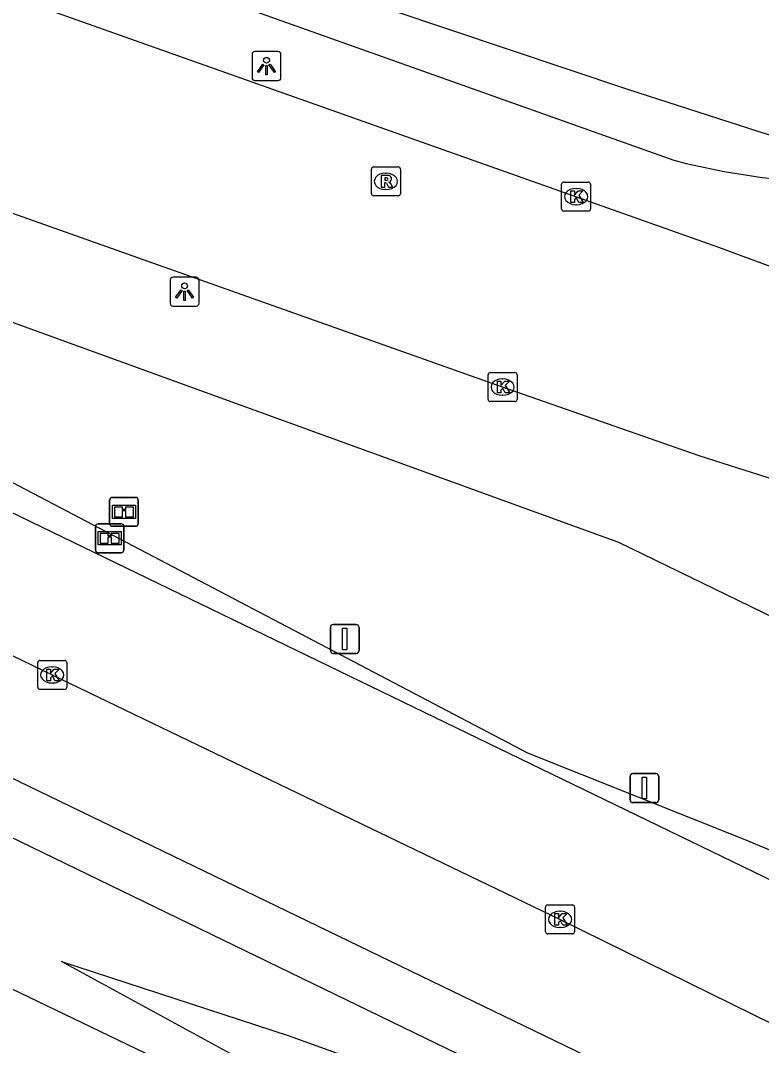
# Model space of a CAD drawing. Extents: x 155018 to 156648, y 383980 to 385733.
# Drawn here: x 155826.05 to 155851.64, y 385081.93 to 385117.34 of the extents above; entities that cross this region are included whole.
import ezdxf

# ---------------------------------------------------------------- set-up
doc = ezdxf.new("R2010")
doc.units = 0
for name, color, linetype in [('IMGEO_Berm_groen', 7, 'Continuous'), ('IMGEO_Fietspad_gesloten', 7, 'Continuous'), ('IMGEO_Groenvoorziening', 7, 'Continuous'), ('IMGEO_Hek', 7, 'Continuous'), ('IMGEO_Informatiebord', 7, 'Continuous'), ('IMGEO_Kolk', 7, 'Continuous'), ('IMGEO_Lichtpunt', 7, 'Continuous'), ('IMGEO_OVBaan_gesloten', 7, 'Continuous'), ('IMGEO_Rijbaan_lokaal_gesloten', 7, 'Continuous'), ('IMGEO_Rioolput', 7, 'Continuous'), ('IMGEO_Verkeersbordpaal', 7, 'Continuous'), ('IMGEO_Voetpad_gesloten', 7, 'Continuous')]:
    doc.layers.add(name, color=color, linetype=linetype)

msp = doc.modelspace()

# ---------------------------------------------------------------- linework, layer by layer
at = {"layer": 'IMGEO_Berm_groen'}
for points in [[(155855.706, 385112.163), (155847.019, 385114.952), (155795.804, 385132.138), (155792.593, 385133.129), (155793.713, 385133.374), (155820.471, 385126.841)], [(155857.414, 385086.366), (155851.13, 385089.012), (155843.569, 385092.029), (155824.383, 385102.093), (155787.919, 385119.623), (155789.086, 385120.396), (155815.152, 385110.769), (155846.703, 385099.318), (155852.071, 385096.699)]]:
    msp.add_lwpolyline(points, dxfattribs=at)
at = {"layer": 'IMGEO_Fietspad_gesloten'}
msp.add_lwpolyline([(155851.558, 385078.412), (155849.502, 385079.665), (155796.046, 385105.535), (155780.306, 385113.18)], dxfattribs=at)
at = {"layer": 'IMGEO_Groenvoorziening'}
for points in [[(155811.925, 385090.532), (155812.458, 385090.276), (155841.725, 385076.189), (155836.07, 385057.704)], [(155845.198, 385074.991), (155842.784, 385076.467), (155827.458, 385084.826), (155835.288, 385082.275), (155838.896, 385080.967), (155852.612, 385073.256)]]:
    msp.add_lwpolyline(points, dxfattribs=at)
at = {"layer": 'IMGEO_Hek'}
msp.add_lwpolyline([(155764.56, 385113.261), (155764.678, 385113.204), (155810.841, 385091.052), (155811.925, 385090.532), (155812.458, 385090.276), (155841.725, 385076.189), (155836.07, 385057.704)], dxfattribs=at)
at = {"layer": 'IMGEO_Informatiebord'}
for p, q in [((155829.123, 385099.964), (155829.123, 385100.764)), ((155829.123, 385100.764), (155829.123, 385099.964)), ((155829.223, 385100.864), (155830.013, 385100.864)), ((155830.013, 385100.864), (155829.223, 385100.864)), ((155830.113, 385100.764), (155830.113, 385099.964)), ((155830.113, 385099.964), (155830.113, 385100.764)), ((155828.73, 385099.952), (155829.52, 385099.952)), ((155829.52, 385099.952), (155828.73, 385099.952)), ((155828.63, 385099.052), (155828.63, 385099.852)), ((155828.63, 385099.852), (155828.63, 385099.052)), ((155830.013, 385099.864), (155829.223, 385099.864)), ((155829.223, 385099.864), (155830.013, 385099.864)), ((155829.62, 385099.852), (155829.62, 385099.052)), ((155829.62, 385099.052), (155829.62, 385099.852)), ((155829.52, 385098.952), (155828.73, 385098.952)), ((155828.73, 385098.952), (155829.52, 385098.952))]:
    msp.add_line(p, q, dxfattribs=at)
for points in [[(155829.224, 385100.596), (155830.012, 385100.596), (155830.012, 385100.132), (155829.224, 385100.132), (155829.224, 385100.596)], [(155829.289, 385100.531), (155829.289, 385100.197), (155829.564, 385100.197), (155829.565, 385100.41), (155829.669, 385100.411), (155829.67, 385100.197), (155829.947, 385100.197), (155829.947, 385100.531), (155829.671, 385100.531), (155829.671, 385100.451), (155829.565, 385100.451), (155829.565, 385100.531), (155829.289, 385100.531)], [(155828.731, 385099.684), (155829.519, 385099.684), (155829.519, 385099.22), (155828.731, 385099.22), (155828.731, 385099.684)], [(155828.796, 385099.619), (155828.796, 385099.285), (155829.071, 385099.285), (155829.072, 385099.498), (155829.176, 385099.499), (155829.177, 385099.285), (155829.454, 385099.285), (155829.454, 385099.619), (155829.178, 385099.619), (155829.178, 385099.539), (155829.072, 385099.539), (155829.072, 385099.619), (155828.796, 385099.619)]]:
    msp.add_lwpolyline(points, dxfattribs=at)
for centre, start, end in [((155829.223, 385100.764), 90, 180), ((155829.223, 385100.764), 90, 180), ((155830.013, 385100.764), 0, 90), ((155830.013, 385100.764), 360, 90), ((155828.73, 385099.852), 90, 180), ((155828.73, 385099.852), 90, 180), ((155829.223, 385099.964), 180, 270), ((155829.223, 385099.964), 180, 270), ((155829.52, 385099.852), 0, 90), ((155829.52, 385099.852), 360, 90), ((155830.013, 385099.964), 270, 0), ((155830.013, 385099.964), 270, 0), ((155828.73, 385099.052), 180, 270), ((155828.73, 385099.052), 180, 270), ((155829.52, 385099.052), 270, 0), ((155829.52, 385099.052), 270, 0)]:
    msp.add_arc(centre, 0.1, start, end, dxfattribs=at)
at = {"layer": 'IMGEO_Kolk'}
for p, q in [((155844.735, 385110.829), (155844.735, 385111.681)), ((155844.81, 385111.755), (155845.662, 385111.755)), ((155845.736, 385111.681), (155845.736, 385110.829)), ((155845.223, 385111.535), (155845.248, 385111.535)), ((155845.246, 385110.975), (155845.221, 385110.975)), ((155845.662, 385110.755), (155844.81, 385110.755)), ((155842.196, 385104.25), (155842.196, 385105.102)), ((155842.271, 385105.176), (155843.123, 385105.176)), ((155842.684, 385104.956), (155842.709, 385104.956)), ((155843.197, 385105.102), (155843.197, 385104.25)), ((155842.707, 385104.396), (155842.682, 385104.396)), ((155843.123, 385104.176), (155842.271, 385104.176)), ((155826.639, 385094.305), (155826.639, 385095.157)), ((155826.714, 385095.231), (155827.566, 385095.231)), ((155827.127, 385095.011), (155827.152, 385095.011)), ((155827.64, 385095.157), (155827.64, 385094.305)), ((155827.15, 385094.451), (155827.125, 385094.451)), ((155827.566, 385094.231), (155826.714, 385094.231)), ((155844.183, 385085.858), (155844.183, 385086.71)), ((155844.258, 385086.784), (155845.11, 385086.784)), ((155844.671, 385086.564), (155844.696, 385086.564)), ((155845.184, 385086.71), (155845.184, 385085.858)), ((155845.11, 385085.784), (155844.258, 385085.784)), ((155844.694, 385086.004), (155844.669, 385086.004))]:
    msp.add_line(p, q, dxfattribs=at)
for points in [[(155844.735, 385110.829), (155844.735, 385111.681)], [(155844.81, 385111.755), (155845.662, 385111.755)], [(155845.736, 385111.681), (155845.736, 385110.829)], [(155845.056, 385111.455), (155845.179, 385111.455), (155845.179, 385111.304), (155845.309, 385111.455), (155845.473, 385111.455), (155845.327, 385111.304), (155845.48, 385111.055), (155845.328, 385111.055), (155845.243, 385111.219), (155845.179, 385111.152), (155845.179, 385111.055), (155845.056, 385111.055), (155845.056, 385111.455)], [(155845.662, 385110.755), (155844.81, 385110.755)], [(155842.196, 385104.25), (155842.196, 385105.102)], [(155842.271, 385105.176), (155843.123, 385105.176)], [(155843.197, 385105.102), (155843.197, 385104.25)], [(155842.517, 385104.876), (155842.64, 385104.876), (155842.64, 385104.725), (155842.77, 385104.876), (155842.934, 385104.876), (155842.788, 385104.725), (155842.941, 385104.476), (155842.789, 385104.476), (155842.704, 385104.64), (155842.64, 385104.573), (155842.64, 385104.476), (155842.517, 385104.476), (155842.517, 385104.876)], [(155843.123, 385104.176), (155842.271, 385104.176)], [(155826.639, 385094.305), (155826.639, 385095.157)], [(155826.714, 385095.231), (155827.566, 385095.231)], [(155827.64, 385095.157), (155827.64, 385094.305)], [(155826.96, 385094.931), (155827.083, 385094.931), (155827.083, 385094.78), (155827.213, 385094.931), (155827.377, 385094.931), (155827.231, 385094.78), (155827.384, 385094.531), (155827.232, 385094.531), (155827.147, 385094.695), (155827.083, 385094.628), (155827.083, 385094.531), (155826.96, 385094.531), (155826.96, 385094.931)], [(155827.566, 385094.231), (155826.714, 385094.231)], [(155844.183, 385085.858), (155844.183, 385086.71)], [(155844.258, 385086.784), (155845.11, 385086.784)], [(155844.504, 385086.484), (155844.627, 385086.484), (155844.627, 385086.333), (155844.757, 385086.484), (155844.921, 385086.484), (155844.775, 385086.333), (155844.928, 385086.084), (155844.776, 385086.084), (155844.691, 385086.248), (155844.627, 385086.181), (155844.627, 385086.084), (155844.504, 385086.084), (155844.504, 385086.484)], [(155845.184, 385086.71), (155845.184, 385085.858)], [(155845.11, 385085.784), (155844.258, 385085.784)]]:
    msp.add_lwpolyline(points, dxfattribs=at)
for centre, start, end in [((155844.812, 385111.679), 91.552, 178.448), ((155844.812, 385111.679), 91.552, 178.448), ((155845.66, 385111.679), 1.552, 88.448), ((155845.66, 385111.679), 1.552, 88.448), ((155844.812, 385110.831), 181.552, 268.448), ((155844.812, 385110.831), 181.552, 268.448), ((155845.66, 385110.831), 271.552, 358.448), ((155845.66, 385110.831), 271.552, 358.448), ((155842.273, 385105.1), 91.552, 178.448), ((155842.273, 385105.1), 91.552, 178.448), ((155843.121, 385105.1), 1.552, 88.448), ((155843.121, 385105.1), 1.552, 88.448), ((155842.273, 385104.252), 181.552, 268.448), ((155842.273, 385104.252), 181.552, 268.448), ((155843.121, 385104.252), 271.552, 358.448), ((155843.121, 385104.252), 271.552, 358.448), ((155826.716, 385095.155), 91.552, 178.448), ((155826.716, 385095.155), 91.552, 178.448), ((155827.564, 385095.155), 1.552, 88.448), ((155827.564, 385095.155), 1.552, 88.448), ((155826.716, 385094.307), 181.552, 268.448), ((155826.716, 385094.307), 181.552, 268.448), ((155827.564, 385094.307), 271.552, 358.448), ((155827.564, 385094.307), 271.552, 358.448), ((155844.26, 385086.708), 91.552, 178.448), ((155844.26, 385086.708), 91.552, 178.448), ((155845.108, 385086.708), 1.552, 88.448), ((155845.108, 385086.708), 1.552, 88.448), ((155844.26, 385085.86), 181.552, 268.448), ((155844.26, 385085.86), 181.552, 268.448), ((155845.108, 385085.86), 271.552, 358.448), ((155845.108, 385085.86), 271.552, 358.448)]:
    msp.add_arc(centre, 0.0765, start, end, dxfattribs=at)
for centre, major_axis, ratio, start_param, end_param in [((155845.222, 385111.255), (-0.387, 0.002), 0.722429, 4.712389, 7.853982), ((155845.247, 385111.255), (-0.39, 0.002), 0.717154, 1.570796, 4.712389), ((155842.683, 385104.676), (-0.387, 0.002), 0.722429, 4.712389, 7.853982), ((155842.708, 385104.676), (-0.39, 0.002), 0.717154, 1.570796, 4.712389), ((155827.126, 385094.731), (-0.387, 0.002), 0.722429, 4.712389, 7.853982), ((155827.151, 385094.731), (-0.39, 0.002), 0.717154, 1.570796, 4.712389), ((155844.67, 385086.284), (-0.387, 0.002), 0.722429, 4.712389, 7.853982), ((155844.695, 385086.284), (-0.39, 0.002), 0.717154, 1.570796, 4.712389)]:
    msp.add_ellipse(centre, major_axis=major_axis, ratio=ratio, start_param=start_param, end_param=end_param, dxfattribs=at)
at = {"layer": 'IMGEO_Lichtpunt'}
for p, q in [((155834.944, 385116.264), (155834.136, 385116.264)), ((155834.944, 385116.264), (155834.136, 385116.264)), ((155834.042, 385116.169), (155834.042, 385115.362)), ((155834.042, 385116.169), (155834.042, 385115.362)), ((155835.038, 385115.362), (155835.038, 385116.169)), ((155835.038, 385115.362), (155835.038, 385116.169)), ((155834.136, 385115.268), (155834.944, 385115.268)), ((155834.136, 385115.268), (155834.944, 385115.268)), ((155832.117, 385108.471), (155831.309, 385108.471)), ((155832.117, 385108.471), (155831.309, 385108.471)), ((155831.215, 385108.376), (155831.215, 385107.569)), ((155831.215, 385108.376), (155831.215, 385107.569)), ((155832.211, 385107.569), (155832.211, 385108.376)), ((155832.211, 385107.569), (155832.211, 385108.376)), ((155831.309, 385107.475), (155832.117, 385107.475)), ((155831.309, 385107.475), (155832.117, 385107.475))]:
    msp.add_line(p, q, dxfattribs=at)
for points in [[(155834.416, 385115.833), (155834.455, 385115.805), (155834.267, 385115.543), (155834.229, 385115.57), (155834.416, 385115.833)], [(155834.518, 385115.785), (155834.565, 385115.785), (155834.565, 385115.463), (155834.518, 385115.463), (155834.518, 385115.785)], [(155834.628, 385115.805), (155834.666, 385115.832), (155834.853, 385115.57), (155834.814, 385115.542), (155834.628, 385115.805)], [(155831.589, 385108.04), (155831.628, 385108.012), (155831.44, 385107.75), (155831.402, 385107.777), (155831.589, 385108.04)], [(155831.691, 385107.992), (155831.738, 385107.992), (155831.738, 385107.67), (155831.691, 385107.67), (155831.691, 385107.992)], [(155831.801, 385108.012), (155831.839, 385108.039), (155832.026, 385107.777), (155831.987, 385107.749), (155831.801, 385108.012)]]:
    msp.add_lwpolyline(points, dxfattribs=at)
for centre in [(155834.541, 385115.967), (155831.714, 385108.174)]:
    msp.add_circle(centre, 0.0994, dxfattribs=at)
for centre, start, end in [((155834.136, 385116.169), 90, 180), ((155834.136, 385116.169), 90, 180), ((155834.944, 385116.169), 0, 90), ((155834.944, 385116.169), 0, 90), ((155834.136, 385115.362), 180, 270), ((155834.136, 385115.362), 180, 270), ((155834.944, 385115.362), 270, 0), ((155834.944, 385115.362), 270, 360), ((155831.309, 385108.376), 90, 180), ((155831.309, 385108.376), 90, 180), ((155832.117, 385108.376), 0, 90), ((155832.117, 385108.376), 0, 90), ((155831.309, 385107.569), 180, 270), ((155831.309, 385107.569), 180, 270), ((155832.117, 385107.569), 270, 0), ((155832.117, 385107.569), 270, 360)]:
    msp.add_arc(centre, 0.0946, start, end, dxfattribs=at)
at = {"layer": 'IMGEO_OVBaan_gesloten'}
for points in [[(155782.136, 385133.64), (155793.16, 385129.736), (155804.872, 385125.581), (155825.054, 385118.41), (155850.149, 385109.513), (155854.83, 385107.776), (155860.708, 385105.533), (155861.284, 385105.323), (155861.726, 385105.159), (155862.217, 385104.966), (155862.396, 385104.903)], [(155853.393, 385101.055), (155849.486, 385102.305), (155842.697, 385104.676), (155823.436, 385111.506), (155807.095, 385117.321)]]:
    msp.add_lwpolyline(points, dxfattribs=at)
at = {"layer": 'IMGEO_Rijbaan_lokaal_gesloten'}
for points in [[(155861.848, 385082.751), (155861.778, 385082.786), (155857.941, 385084.708), (155857.26, 385085.069), (155789.641, 385117.823), (155780.37, 385122.328), (155778.534, 385123.31)], [(155781.591, 385116.723), (155788.991, 385113.134), (155801.122, 385107.314), (155815.026, 385100.583), (155827.141, 385094.733), (155844.685, 385086.285), (155855.025, 385081.195), (155855.825, 385080.799)]]:
    msp.add_lwpolyline(points, dxfattribs=at)
at = {"layer": 'IMGEO_Rioolput'}
for p, q in [((155838.166, 385111.356), (155838.166, 385112.208)), ((155838.241, 385112.282), (155839.093, 385112.282)), ((155838.654, 385112.062), (155838.679, 385112.062)), ((155839.167, 385112.208), (155839.167, 385111.356)), ((155839.093, 385111.282), (155838.241, 385111.282)), ((155838.677, 385111.502), (155838.652, 385111.502))]:
    msp.add_line(p, q, dxfattribs=at)
for points in [[(155838.166, 385111.356), (155838.166, 385112.208)], [(155838.241, 385112.282), (155839.093, 385112.282)], [(155838.755, 385111.98), (155838.503, 385111.982), (155838.503, 385111.582)], [(155839.167, 385112.208), (155839.167, 385111.356)], [(155838.503, 385111.582), (155838.627, 385111.582), (155838.627, 385111.744), (155838.638, 385111.744)], [(155838.681, 385111.901), (155838.627, 385111.901), (155838.627, 385111.82)], [(155838.627, 385111.82), (155838.679, 385111.82)], [(155838.685, 385111.715), (155838.756, 385111.582), (155838.896, 385111.582), (155838.831, 385111.708)], [(155839.093, 385111.282), (155838.241, 385111.282)]]:
    msp.add_lwpolyline(points, dxfattribs=at)
for centre, radius, start, end in [((155838.243, 385112.206), 0.0765, 91.552, 178.448), ((155838.243, 385112.206), 0.0765, 91.552, 178.448), ((155838.754, 385111.87), 0.109, 350.3612, 89.416), ((155839.091, 385112.206), 0.0765, 1.552, 88.448), ((155839.091, 385112.206), 0.0765, 1.552, 88.448), ((155838.637, 385111.691), 0.0533, 26.0293, 88.6989), ((155838.663, 385112.009), 0.19, 274.7715, 282.9687), ((155838.687, 385111.805), 0.0964, 77.0061, 93.1865), ((155838.701, 385111.862), 0.0378, 276.6634, 79.6772), ((155838.752, 385111.87), 0.112, 277.5842, 350.9817), ((155838.736, 385111.655), 0.108, 29.5134, 73.7905), ((155838.243, 385111.358), 0.0765, 181.552, 268.448), ((155838.243, 385111.358), 0.0765, 181.552, 268.448), ((155839.091, 385111.358), 0.0765, 271.552, 358.448), ((155839.091, 385111.358), 0.0765, 271.552, 358.448)]:
    msp.add_arc(centre, radius, start, end, dxfattribs=at)
for centre, major_axis, ratio, start_param, end_param in [((155838.653, 385111.782), (-0.387, 0.002), 0.722429, 4.712389, 7.853982), ((155838.678, 385111.782), (-0.39, 0.002), 0.717154, 1.570796, 4.712389)]:
    msp.add_ellipse(centre, major_axis=major_axis, ratio=ratio, start_param=start_param, end_param=end_param, dxfattribs=at)
at = {"layer": 'IMGEO_Verkeersbordpaal'}
for p, q in [((155836.849, 385096.474), (155837.639, 385096.474)), ((155837.639, 385096.474), (155836.849, 385096.474)), ((155836.749, 385095.574), (155836.749, 385096.374)), ((155836.749, 385096.374), (155836.749, 385095.574)), ((155837.739, 385096.374), (155837.739, 385095.574)), ((155837.739, 385095.574), (155837.739, 385096.374)), ((155837.639, 385095.474), (155836.849, 385095.474)), ((155836.849, 385095.474), (155837.639, 385095.474)), ((155847.1, 385090.42), (155847.1, 385091.22)), ((155847.1, 385091.22), (155847.1, 385090.42)), ((155847.2, 385091.32), (155847.99, 385091.32)), ((155847.99, 385091.32), (155847.2, 385091.32)), ((155848.09, 385091.22), (155848.09, 385090.42)), ((155848.09, 385090.42), (155848.09, 385091.22)), ((155847.99, 385090.32), (155847.2, 385090.32)), ((155847.2, 385090.32), (155847.99, 385090.32))]:
    msp.add_line(p, q, dxfattribs=at)
for points in [[(155837.169, 385096.349), (155837.319, 385096.349), (155837.319, 385095.599), (155837.169, 385095.599), (155837.169, 385096.349)], [(155847.52, 385091.195), (155847.67, 385091.195), (155847.67, 385090.445), (155847.52, 385090.445), (155847.52, 385091.195)]]:
    msp.add_lwpolyline(points, dxfattribs=at)
for centre, start, end in [((155836.849, 385096.374), 90, 180), ((155836.849, 385096.374), 90, 180), ((155837.639, 385096.374), 0, 90), ((155837.639, 385096.374), 360, 90), ((155836.849, 385095.574), 180, 270), ((155836.849, 385095.574), 180, 270), ((155837.639, 385095.574), 270, 0), ((155837.639, 385095.574), 270, 0), ((155847.2, 385091.22), 90, 180), ((155847.2, 385091.22), 90, 180), ((155847.99, 385091.22), 0, 90), ((155847.99, 385091.22), 360, 90), ((155847.2, 385090.42), 180, 270), ((155847.2, 385090.42), 180, 270), ((155847.99, 385090.42), 270, 0), ((155847.99, 385090.42), 270, 0)]:
    msp.add_arc(centre, 0.1, start, end, dxfattribs=at)
at = {"layer": 'IMGEO_Voetpad_gesloten'}
for points in [[(155785.488, 385135.909), (155785.21, 385135.062), (155785.696, 385134.889), (155848.606, 385112.514)], [(155813.994, 385094.809), (155847.775, 385078.426), (155850.56, 385076.884)]]:
    msp.add_lwpolyline(points, dxfattribs=at)
msp.add_arc((155854.675, 385135.596), 23.867, 255.2682, 272.3793, dxfattribs=at)

doc.saveas('drawing.dxf')
